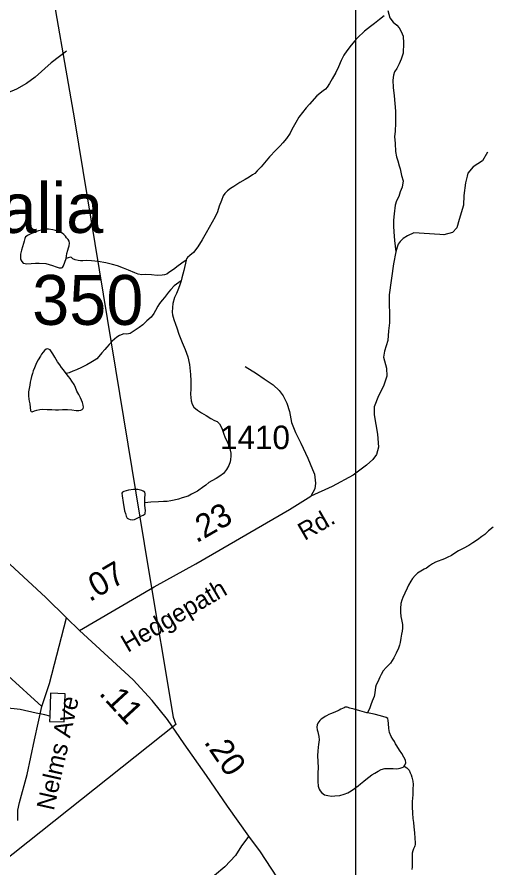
# Model space of a CAD drawing. Extents: x 2220236 to 2384410, y 720751 to 894131.
# Drawn here: x 2280158 to 2282688, y 847023 to 851544 of the extents above; entities that cross this region are included whole.
import ezdxf

# ---------------------------------------------------------------- set-up
doc = ezdxf.new("R2010")
doc.units = 0
for name, color, linetype in [('Exist Boundary Political City Limit New', 7, 'Continuous'), ('Exist Civil Demographics City Label', 7, 'Continuous'), ('Exist Hydrographic Misc Water Feature', 7, 'Continuous'), ('Exist Hydrographic Pond Under 1500 Sq Ft', 7, 'Continuous'), ('Exist Road Non-System Type 51', 7, 'Continuous'), ('Exist Road Non-System Type 51 Label', 7, 'Continuous'), ('Exist Road Primary NC Attributed', 7, 'Continuous'), ('Exist Road Primary NC Service Mileage Hundredths English Label', 7, 'Continuous'), ('Exist Road Secondary Mileage Hundredths English Label', 7, 'Continuous'), ('Exist Road Secondary Type 41 Attributed', 7, 'Continuous'), ('Exist Road Secondary Type 51 Attributed', 7, 'Continuous'), ('Exist Road Secondary Type 51 Label', 7, 'Continuous'), ('Exist Road Secondary Type 51 Number Label', 7, 'Continuous'), ('Map Preparation Boundary City Limit Buffer Line', 7, 'Continuous'), ('Map Preparation Inset Cut Line', 7, 'Continuous')]:
    doc.layers.add(name, color=color, linetype=linetype)

msp = doc.modelspace()

# ---------------------------------------------------------------- linework, layer by layer
at = {"layer": 'Exist Boundary Political City Limit New'}
msp.add_lwpolyline([(2275493.2, 851720.9), (2276448, 852345.8), (2276522.8, 852383.2), (2276930.8, 852405), (2277002.2, 852417.5), (2279386.5, 852618.5), (2279377, 853117.1), (2279598.2, 853213.8), (2280196.2, 853054.8), (2280169.8, 852685.5), (2280464, 850997.9), (2280854.8, 848618.4), (2280988.8, 847823.7), (2281002.8, 847784.7), (2280068.5, 847043)], dxfattribs=at)
at = {"layer": 'Exist Hydrographic Misc Water Feature'}
for points in [[(2282109.5, 851549.6), (2282083.9, 851531.1), (2282057.9, 851510.3), (2282037.8, 851494.3), (2282004.2, 851468.1), (2281968.7, 851433.4), (2281952.9, 851417.4), (2281934.1, 851394.8), (2281911.2, 851365.1), (2281895.6, 851341.5), (2281881.6, 851313.2), (2281867.1, 851279.8), (2281852.4, 851248.9), (2281832.6, 851214.9)], [(2281832.6, 851214.9), (2281819, 851190.6), (2281806.8, 851170.5), (2281797.4, 851159.8), (2281785.1, 851151.9), (2281752.4, 851124.7), (2281712.1, 851081.3), (2281694.3, 851061.3), (2281656.5, 851011.2), (2281640.9, 850984.3), (2281619.1, 850946.4), (2281609.5, 850926.9), (2281589.6, 850898.5), (2281570.1, 850875.9), (2281556, 850859.8), (2281534.2, 850837.3), (2281500.3, 850801.3), (2281465, 850759.4), (2281454.9, 850748.8), (2281435.1, 850727.2), (2281421.4, 850712.7), (2281409.4, 850704.8), (2281391.8, 850692.7), (2281369.9, 850680), (2281342, 850664.2), (2281310.1, 850643.5), (2281292.2, 850633.4), (2281276.2, 850621.3), (2281262.4, 850606.8), (2281253.9, 850593.2), (2281244.6, 850569.4), (2281233.1, 850538.5), (2281223.6, 850509.2), (2281211, 850482.6), (2281195.9, 850453.4), (2281162.9, 850397.3), (2281141.8, 850361), (2281119.1, 850323.8), (2281095.5, 850293.7), (2281077.5, 850277.7), (2281063.8, 850265.9), (2281059.7, 850259.4), (2281057.6, 850251.9)], [(2281057.6, 850251.9), (2281034, 850237), (2281008, 850216.8), (2280997.3, 850208.2), (2280984.3, 850198.6), (2280965.4, 850185.9), (2280954.4, 850178.6), (2280942.2, 850173.9), (2280929.7, 850172.5), (2280902.4, 850171.5), (2280872.6, 850173.7), (2280842.5, 850175.3), (2280820.8, 850174.8), (2280802.8, 850178.5), (2280784.3, 850184.8), (2280750.5, 850198.6), (2280723.5, 850209.6), (2280692.2, 850221.8), (2280666.2, 850229.8), (2280630.2, 850237.2), (2280589.4, 850244.6), (2280554.4, 850249.2), (2280529.8, 850250.7), (2280508.1, 850248.5), (2280496.3, 850248.1), (2280483.9, 850250), (2280467.9, 850254.3), (2280455.5, 850259.5), (2280447.8, 850265.5), (2280441.9, 850268), (2280429.1, 850264.9), (2280419.2, 850261.2)], [(2281057.6, 850251.9), (2281044.3, 850197.4), (2281034.7, 850158.9), (2281030, 850141.9)], [(2281030, 850141.9), (2280994.1, 850115.5), (2280975.3, 850096.2), (2280963.5, 850082.6), (2280942.3, 850054.2), (2280929.5, 850039.7), (2280916, 850022), (2280905.9, 850008.4), (2280894.3, 849984), (2280886.1, 849968.5), (2280870.9, 849949.1), (2280848.8, 849929.2), (2280826.8, 849909), (2280807.4, 849894.6), (2280797.4, 849886.7), (2280781.2, 849876.5), (2280759.6, 849862.8), (2280741.5, 849859.9), (2280725.4, 849860.3), (2280703.6, 849851.9), (2280688.3, 849842.3), (2280676.3, 849832.8), (2280663.9, 849821.5), (2280648.1, 849803.8), (2280636.3, 849789.3), (2280624.3, 849777.1), (2280608.5, 849759.4), (2280592.7, 849741), (2280582.6, 849728.8), (2280568.9, 849718.5), (2280551, 849709.1), (2280528.8, 849696.4), (2280515.2, 849688.5), (2280501.3, 849682.2), (2280473.5, 849669.7), (2280455.3, 849661.9), (2280435.7, 849653.1), (2280419.6, 849649.5)], [(2281030, 850141.9), (2281023, 850120.8), (2281017.1, 850101.2), (2281005.4, 850075.2), (2280995.8, 850054.7), (2280985.9, 850022.1), (2280984.1, 850000.9), (2280982.3, 849976.3), (2280984.3, 849962.5), (2280991.3, 849936.8), (2281001, 849912.9), (2281006.8, 849893.1), (2281018.9, 849858.4), (2281035.7, 849815.5), (2281052.3, 849777.4), (2281065.3, 849738.4), (2281074.6, 849697.2), (2281079.4, 849645.6), (2281081.3, 849611.1), (2281082.3, 849592.1), (2281081.8, 849568.5), (2281080.2, 849539.7), (2281082.5, 849523.2), (2281084.4, 849505.1), (2281088.6, 849487), (2281097.5, 849472.1), (2281116.8, 849455.3), (2281139.1, 849441), (2281163.4, 849426.4), (2281187.7, 849410.5), (2281207.5, 849400.3), (2281221.5, 849395), (2281234, 849382.3), (2281241.7, 849370.7), (2281247.6, 849355.1), (2281256, 849332.7), (2281264.3, 849308.9), (2281274.4, 849289), (2281286.6, 849259.2), (2281295.1, 849226.9), (2281295.1, 849211.5), (2281293.1, 849193.5), (2281291.5, 849181), (2281284.2, 849160.9), (2281271.3, 849139.8), (2281255.8, 849118.8), (2281236.1, 849104.5), (2281215.9, 849092.4), (2281194.3, 849080.7), (2281178.3, 849070.2), (2281161.7, 849056.8), (2281144.7, 849044), (2281125, 849029.7), (2281117.1, 849025.6), (2281099.1, 849015.5), (2281086.2, 849008.2), (2281067.3, 848998.7), (2281035.3, 848988.9), (2281015.8, 848981.8), (2280993.4, 848976.7), (2280975.6, 848973.8), (2280955.5, 848970.9), (2280935.8, 848969.7), (2280909.6, 848967.6), (2280869.2, 848966.1), (2280836.7, 848963.5)], [(2282688.1, 848833.9), (2282664.1, 848814.1), (2282644.3, 848795.4), (2282628, 848783.6), (2282606.4, 848766.7), (2282581.4, 848750.8), (2282558.8, 848736.5), (2282529.6, 848720.7), (2282505.1, 848708.1), (2282485.2, 848696.4), (2282467.2, 848683.7), (2282445.3, 848671.7), (2282429.4, 848665.4), (2282383.2, 848648.3), (2282366.3, 848639.8), (2282350.9, 848627.7), (2282334, 848616.6), (2282322, 848610.3), (2282304.8, 848600.8), (2282287.5, 848589.7), (2282274.4, 848577.8), (2282260.7, 848561.7), (2282250.5, 848547.1), (2282238.9, 848526), (2282231, 848509.8), (2282219.4, 848483.8), (2282209.3, 848459.4), (2282203.8, 848445.4), (2282198.8, 848427.5), (2282196, 848401.3), (2282196.2, 848381.6), (2282198.4, 848359.6), (2282202.3, 848343.1), (2282206.7, 848317.5), (2282206.9, 848297.1), (2282205.3, 848281.4), (2282201.7, 848266.1), (2282197.6, 848243.2), (2282193.9, 848221), (2282190.3, 848207.3), (2282186, 848190.9), (2282174, 848165), (2282160.4, 848139), (2282142.7, 848110.5), (2282134.7, 848101.8), (2282121, 848089), (2282104.8, 848070.3), (2282093.3, 848050.2), (2282087.4, 848036.2), (2282075.7, 848011.9), (2282067.9, 847995.6), (2282064, 847984.2), (2282060.4, 847954.1), (2282056.1, 847933.5), (2282046.4, 847910.1), (2282038.8, 847889.6), (2282033.2, 847873.3), (2282021.8, 847846.7)], [(2280331.6, 847829.3), (2280305.8, 847836.4), (2280260.1, 847845.5), (2280173.9, 847864.4), (2280094.1, 847874.2)], [(2282215.4, 847564.5), (2282230.2, 847555.4), (2282241.8, 847542.7), (2282248.4, 847529.4), (2282252.4, 847517.2), (2282256.1, 847505.6), (2282262.2, 847484.2), (2282264.5, 847466.1), (2282262.7, 847441.5), (2282261.4, 847412), (2282259.3, 847376), (2282258.4, 847348.8), (2282260, 847313.7), (2282262.4, 847285.7), (2282265.2, 847264.4), (2282268, 847241.3), (2282270.6, 847210.1), (2282273, 847182.2), (2282273.5, 847155.9), (2282273.6, 847147.7), (2282272.5, 847140.2), (2282270.7, 847134.7), (2282265.6, 847124), (2282261.1, 847114.2), (2282258.6, 847102.1), (2282258.1, 847081.5), (2282257.9, 847069.3), (2282258.2, 847055.2), (2282258.6, 847041.5), (2282257.7, 847029), (2282257.1, 847014.3)]]:
    msp.add_lwpolyline(points, dxfattribs=at)
at = {"layer": 'Exist Hydrographic Pond Under 1500 Sq Ft'}
for points in [[(2280419.2, 850261.2), (2280421.4, 850274.3), (2280423.7, 850287.4), (2280427.6, 850305.3), (2280431.5, 850317.4), (2280435.3, 850328.1), (2280437.3, 850342.8), (2280435.2, 850353.4), (2280429.1, 850361.7), (2280420.8, 850371.7), (2280415.1, 850379.4), (2280407.1, 850389.4), (2280398.7, 850396.1), (2280389, 850401.2), (2280374.6, 850407.1), (2280362.6, 850410.6), (2280348.2, 850414.2), (2280324.7, 850416.4), (2280308.6, 850416.7), (2280287.8, 850412.2), (2280272.3, 850407.6), (2280260.8, 850403.9), (2280240.9, 850396.1), (2280231, 850392.1), (2280216.8, 850385.8), (2280211.1, 850382), (2280202.8, 850375.6), (2280199.3, 850367.5), (2280195.4, 850353.4), (2280191.6, 850341.4), (2280187.6, 850323.4), (2280181.6, 850305.5), (2280175.9, 850283.3), (2280176.1, 850275.1), (2280176.4, 850259.7), (2280178.3, 850253.1), (2280184.3, 850245.4), (2280190.4, 850237.1), (2280200.5, 850233.6), (2280210.3, 850233.4), (2280233.3, 850234.6), (2280256.3, 850235.7), (2280276.3, 850236.3), (2280310.4, 850234), (2280346.6, 850223.4), (2280365.8, 850216.4), (2280382.7, 850211.1), (2280394.5, 850211.5), (2280400.5, 850213.1), (2280404.6, 850221.2), (2280412.2, 850241.7), (2280419.2, 850261.2)], [(2280419.6, 849649.5), (2280405.6, 849669.5), (2280395, 849682.8), (2280385.1, 849696.1), (2280373, 849712.8), (2280366, 849724.4), (2280358.8, 849736.7), (2280348.6, 849754.9), (2280338.5, 849770.9), (2280333.7, 849775.9), (2280326.2, 849780), (2280319.7, 849781.8), (2280312.4, 849779.6), (2280303.4, 849772.3), (2280296.7, 849764.2), (2280288.9, 849752.2), (2280282.8, 849742.5), (2280270.9, 849722.1), (2280264.1, 849710.1), (2280257.6, 849697.1), (2280250.3, 849680.9), (2280243.4, 849663.6), (2280239.9, 849649.9), (2280235.6, 849633.6), (2280232, 849618), (2280228.4, 849604.9), (2280225.8, 849588.6), (2280222.5, 849569.9), (2280219.5, 849552), (2280218.7, 849531.3), (2280220.9, 849513.2), (2280223, 849503.3), (2280225.4, 849489.5), (2280227.2, 849468.8), (2280229.5, 849453.4), (2280230.8, 849450), (2280233.4, 849447.4), (2280239.3, 849447.3), (2280251.5, 849451.9), (2280263.7, 849455.9), (2280278.5, 849459.6), (2280295.3, 849460.2), (2280317.9, 849459.7), (2280343.1, 849458.2), (2280363.4, 849457.1), (2280379.2, 849456.8), (2280400.5, 849458), (2280425.5, 849458.1), (2280449.7, 849457), (2280473.3, 849453.9), (2280487, 849453.6), (2280497.2, 849456), (2280503.9, 849459.1), (2280509.2, 849464), (2280510.7, 849472.1), (2280509.9, 849482.6), (2280505.9, 849495.8), (2280494.7, 849520.7), (2280486.5, 849538.2), (2280476.7, 849556.5), (2280468.3, 849576.3), (2280461, 849591.2), (2280449.9, 849609.5), (2280440.7, 849622.8), (2280431.7, 849633.5), (2280419.6, 849649.5)], [(2280836.7, 848963.5), (2280837.1, 848983.8), (2280839.3, 849011), (2280836.8, 849019.3), (2280829.1, 849025), (2280821, 849028.5), (2280801, 849033.1), (2280776.5, 849033.6), (2280751.1, 849029.9), (2280725.4, 849023.9), (2280719.1, 849020.1), (2280715.4, 849014.3), (2280717, 849000.4), (2280721.9, 848964.3), (2280729.8, 848919.8), (2280734.4, 848905.6), (2280738.7, 848891.8), (2280744.4, 848882.4), (2280750.6, 848878.4), (2280760.3, 848873.9), (2280772.4, 848872), (2280782.7, 848874.4), (2280792.6, 848879.2), (2280807.8, 848886.1), (2280820.4, 848893.3), (2280828.1, 848897.1), (2280834.4, 848901.2), (2280838.4, 848904.4), (2280839.8, 848907.7), (2280840.1, 848923.1), (2280837.7, 848949.4), (2280836.7, 848963.5)], [(2280331.6, 847829.3), (2280330.4, 847800.5), (2280408.4, 847798.8), (2280414.8, 847948.9), (2280336.8, 847952.2), (2280331.6, 847829.3)], [(2282021.8, 847846.7), (2282017.2, 847847.4), (2281981, 847857.4), (2281951, 847866.2), (2281926.9, 847872.3), (2281912.9, 847876.8), (2281903, 847877), (2281897.1, 847874.5), (2281878.9, 847866), (2281870.9, 847861.9), (2281863.3, 847858.2), (2281839.1, 847847.8), (2281825.2, 847841.6), (2281815.3, 847837.8), (2281803.7, 847831.5), (2281795.4, 847827.4), (2281783.4, 847819.5), (2281775.4, 847813.1), (2281768.4, 847806.7), (2281762.7, 847800.2), (2281757.6, 847793.1), (2281754.1, 847783.4), (2281751.9, 847770.9), (2281753.9, 847757.1), (2281756.3, 847746.3), (2281758.1, 847737.4), (2281762.7, 847721.5), (2281764, 847704.4), (2281760.5, 847678.9), (2281758.9, 847665.2), (2281756.2, 847642.9), (2281755, 847621), (2281757.9, 847555.3), (2281756.4, 847529.1), (2281756.4, 847498.6), (2281756.4, 847483.2), (2281758.8, 847456.9), (2281763.5, 847442.7), (2281769.2, 847432.7), (2281777.2, 847423.7), (2281793.3, 847410.9), (2281809.3, 847407.3), (2281829.3, 847405.3), (2281847.3, 847405.9), (2281873.6, 847408.6), (2281897.4, 847414.7), (2281917.2, 847422.5), (2281934.8, 847432.6), (2281952.4, 847444.7), (2281970.8, 847459.1), (2281984.5, 847470.9), (2282001.2, 847484.7), (2282020.2, 847499.7), (2282028.2, 847505.4), (2282044.2, 847518.2), (2282060.1, 847527.7), (2282077, 847537.9), (2282093.6, 847545.7), (2282113.4, 847551.2), (2282131.8, 847552.5), (2282157.7, 847551), (2282177.7, 847550.5), (2282193.8, 847552.8), (2282209.7, 847559.1), (2282215.4, 847564.5)], [(2282215.4, 847564.5), (2282219.4, 847569.4), (2282223.9, 847581.7), (2282223.2, 847595.5), (2282215, 847611.4), (2282203, 847631.4), (2282190.9, 847648.7), (2282177.6, 847671.2), (2282170.6, 847682.9), (2282163.9, 847694.5), (2282155.3, 847706.8), (2282146.4, 847721.1), (2282137.4, 847742.6), (2282133.6, 847764.7), (2282131.8, 847790.3), (2282131.5, 847806.7), (2282129.1, 847816.6), (2282121, 847821.7), (2282090, 847831.2), (2282057.1, 847840), (2282021.8, 847846.7)]]:
    msp.add_lwpolyline(points, dxfattribs=at)
at = {"layer": 'Exist Road Non-System Type 51'}
for points in [[(2282128.8, 851578.8), (2282140, 851538.9), (2282157.4, 851516.5), (2282177.4, 851501.5), (2282189.8, 851486.6), (2282199.8, 851466.7), (2282209.7, 851441.8), (2282212.2, 851404.4), (2282209.7, 851352.1), (2282199.8, 851319.7), (2282189.8, 851294.8), (2282177.4, 851269.9), (2282164.9, 851252.4), (2282159.9, 851235), (2282154.9, 851207.6), (2282157.4, 851170.2), (2282162.4, 851125.4), (2282169.9, 851043.2), (2282169.9, 850980.9), (2282167.4, 850936), (2282164.9, 850908.6), (2282167.4, 850871.3), (2282169.9, 850828.9), (2282174.9, 850801.5), (2282182.3, 850779.1), (2282189.8, 850754.2), (2282194.8, 850736.7), (2282202.2, 850701.9), (2282209.7, 850674.5), (2282204.7, 850639.6), (2282194.8, 850614.7), (2282187.3, 850589.8), (2282174.9, 850567.3), (2282167.4, 850544.9), (2282162.4, 850497.6), (2282159.9, 850465), (2282158.5, 850432.7), (2282160.3, 850402.6), (2282165, 850356.5), (2282172.4, 850295.8)], [(2280420.7, 851361.9), (2280339.3, 851301.2), (2280254.1, 851224.4), (2280208.4, 851189.9), (2280154.8, 851161.5), (2280109, 851141), (2280037.1, 851118.3), (2280001.2, 851110.1), (2279955.4, 851109.6), (2279895.1, 851117.1), (2279853.1, 851124.7), (2279825.1, 851132.3), (2279801.9, 851146.3)], [(2282659.6, 850825.6), (2282631.7, 850780.4), (2282582.2, 850748.1), (2282554.2, 850713.7), (2282549.9, 850698.6), (2282542.4, 850663.7), (2282533, 850596), (2282531.5, 850544.1), (2282509, 850468.3), (2282496.1, 850423.1), (2282472.5, 850399.4), (2282426.9, 850387.1), (2282405.8, 850388.6), (2282268.1, 850397.2), (2282233, 850381.3), (2282211.4, 850367.1), (2282195.4, 850350.9), (2282183.5, 850336.9), (2282177.8, 850320.9), (2282172.4, 850295.8)], [(2282172.4, 850295.8), (2282158.6, 850232.7), (2282135.8, 850067.9), (2282138, 849919.4), (2282132, 849876.5), (2282128.5, 849824.6), (2282110.9, 849768.4), (2282105.3, 849736.3), (2282121.8, 849678.3), (2282124, 849635.3), (2282106.7, 849582.5), (2282079.2, 849532.3), (2282057.3, 849473.8), (2282057.3, 849430.8), (2282074.5, 849327.5), (2282078.8, 849258.6), (2282068.1, 849219.8), (2282048.7, 849194), (2282016.4, 849163.9), (2281944.4, 849110.1), (2281832.5, 849049.8), (2281720.3, 848999.1)], [(2281371.1, 849686.9), (2281431.3, 849650.3), (2281472.2, 849622.3), (2281519.5, 849590.1), (2281551.8, 849559.9), (2281573.3, 849531.9), (2281592.7, 849493.2), (2281605.6, 849448), (2281616.3, 849389.9), (2281637.8, 849336.1), (2281665.8, 849280.1), (2281704.5, 849200.5), (2281728.2, 849140.2), (2281738.9, 849114.4), (2281745.4, 849067), (2281741.1, 849036.9), (2281720.3, 848999.1)], [(2280289.1, 847881), (2280110.5, 848044.6), (2279921.2, 848225.4), (2279714.7, 848414.8), (2279623, 848498), (2279460.3, 848329.4)], [(2280289.1, 847881), (2280330, 848003.7), (2280420.4, 848352.6)], [(2280162.4, 847276.1), (2280162.4, 847331.1), (2280170.9, 847371.4), (2280211.1, 847519.6), (2280251.3, 847703.8), (2280289.1, 847881)]]:
    msp.add_lwpolyline(points, dxfattribs=at)
at = {"layer": 'Exist Road Primary NC Attributed'}
for points in [[(2280489.4, 848284.5), (2280420.4, 848352.6), (2280311.7, 848460), (2279928.8, 848813), (2279776, 848957.2), (2279419, 849290.9), (2279225.4, 849473.8), (2279100.6, 849592.2), (2278844.6, 849831.1), (2278669.3, 849994.7)], [(2281389.4, 847192.8), (2281276, 847351.5), (2281164.6, 847515.1), (2281046.3, 847683), (2280958.1, 847812.1), (2280876.3, 847913.3), (2280775.2, 848023), (2280641.9, 848145.7), (2280489.4, 848284.5)], [(2282615.7, 844861.9), (2282542.4, 845028.9), (2282382.1, 845354), (2282268.1, 845580), (2282203.6, 845722), (2282126.1, 845883.5), (2282027.2, 846085.8), (2281958.4, 846230), (2281855.1, 846434.5), (2281769.1, 846604.6), (2281664.7, 846776.8), (2281569, 846929.6), (2281452.3, 847109.3), (2281389.4, 847192.8)]]:
    msp.add_lwpolyline(points, dxfattribs=at)
at = {"layer": 'Exist Road Secondary Type 41 Attributed'}
msp.add_lwpolyline([(2281389.4, 847192.8), (2281351.9, 847140.3), (2281318.5, 847090.1), (2281263.1, 847029.6), (2281207.5, 846983)], dxfattribs=at)
at = {"layer": 'Exist Road Secondary Type 51 Attributed'}
msp.add_lwpolyline([(2280489.4, 848284.5), (2280887.3, 848517.5), (2281108, 848639.5), (2281607, 848928), (2281720.3, 848999.1)], dxfattribs=at)
at = {"layer": 'Map Preparation Boundary City Limit Buffer Line'}
msp.add_lwpolyline([(2275493.2, 851720.9), (2276448, 852345.8), (2276522.8, 852383.2), (2276930.8, 852405), (2277002.2, 852417.5), (2279386.5, 852618.5), (2279377, 853117.1), (2279598.2, 853213.8), (2280196.2, 853054.8), (2280169.8, 852685.5), (2280464, 850997.9), (2280854.8, 848618.4), (2280988.8, 847823.7), (2281002.8, 847784.7), (2280068.5, 847043)], dxfattribs=at)
at = {"layer": 'Map Preparation Inset Cut Line'}
msp.add_lwpolyline([(2274432.1, 854276.6), (2281957.8, 854276.6), (2281957.8, 846853.3), (2274432.1, 846853.3), (2274432.1, 854276.6)], dxfattribs=at)
msp.add_lwpolyline([(2274432.1, 854276.6), (2281957.8, 854276.6), (2281957.8, 846853.3), (2274432.1, 846853.3), (2274432.1, 854276.6)], dxfattribs=at)

# ---------------------------------------------------------------- texts
at = {"layer": 'Exist Civil Demographics City Label'}
for s, p in [('Castalia', (2279336.5, 850397)), ('Pop. 350', (2279411.1, 849908.4))]:
    msp.add_text(s, height=265, dxfattribs=at).set_placement(p)
at = {"layer": 'Exist Road Non-System Type 51 Label'}
msp.add_text('Nelms Ave', height=95, rotation=77.3934, dxfattribs=at).set_placement((2280353.3, 847324.5))
at = {"layer": 'Exist Road Primary NC Service Mileage Hundredths English Label'}
for s, rotation, p in [('.11', 312.6444, (2280589.5, 847947.9)), ('.20', 304.3292, (2281148.5, 847692))]:
    msp.add_text(s, height=125, rotation=rotation, dxfattribs=at).set_placement(p)
at = {"layer": 'Exist Road Secondary Mileage Hundredths English Label'}
for s, rotation, p in [('.23', 29.7545, (2281111.6, 848747.4)), ('.07', 30.351, (2280544.3, 848434.4))]:
    msp.add_text(s, height=125, rotation=rotation, dxfattribs=at).set_placement(p)
at = {"layer": 'Exist Road Secondary Type 51 Label'}
for s, rotation, p in [('Rd.', 30.0344, (2281686.5, 848760.1)), ('Hedgepath', 30.3511, (2280746.4, 848165.5))]:
    msp.add_text(s, height=95, rotation=rotation, dxfattribs=at).set_placement(p)
at = {"layer": 'Exist Road Secondary Type 51 Number Label'}
msp.add_text('1410', height=125, dxfattribs=at).set_placement((2281237, 849248.2))

doc.saveas('drawing.dxf')
